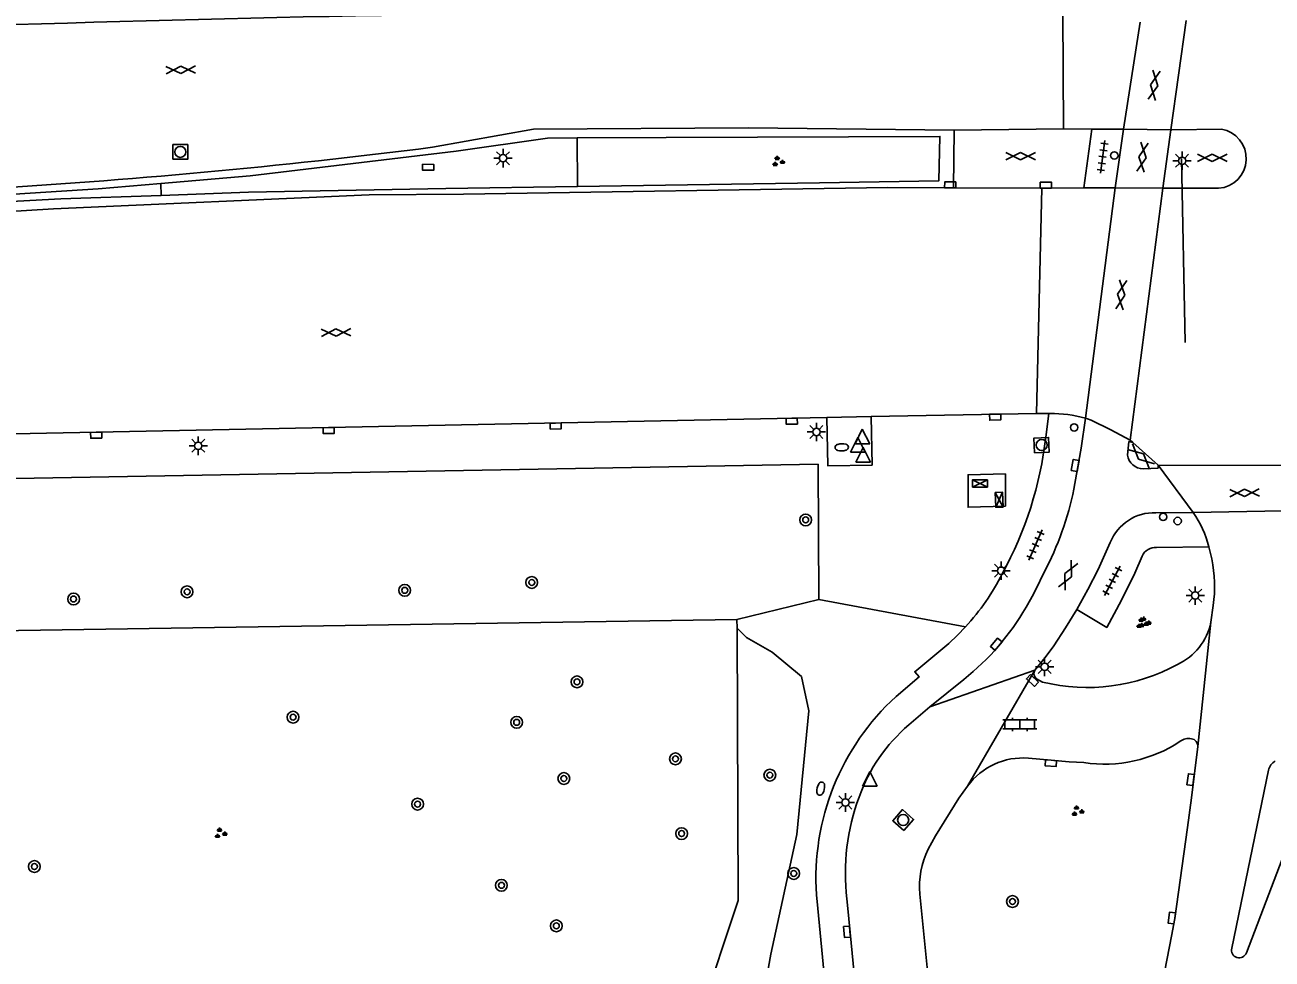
# Model space of a CAD drawing. Extents: x 131000 to 133013, y 393000 to 396501.
# Drawn here: x 132552.4 to 132637, y 394996.6 to 395059.9 of the extents above; entities that cross this region are included whole.
import ezdxf

# ---------------------------------------------------------------- set-up
doc = ezdxf.new("R2010")
doc.units = 0
for name, color, linetype in [('gg-afsc-hekwerk', 7, 'Continuous'), ('gg-knt-verharding', 7, 'Continuous'), ('gg-knt-verharding nz', 7, 'Continuous'), ('gt-grn-groengrens', 7, 'Continuous'), ('gt-grn-weggrens revisie', 7, 'Continuous'), ('gt-knt-lijn portaal', 7, 'Continuous'), ('gt-symb-boom', 7, 'Continuous'), ('gt-symb-brandkraan', 7, 'Continuous'), ('gt-symb-drukknoppaal', 7, 'Continuous'), ('gt-symb-gesloten verharding', 7, 'Continuous'), ('gt-symb-groenvak', 7, 'Continuous'), ('gt-symb-klinker verharding', 7, 'Continuous'), ('gt-symb-kolk', 7, 'Continuous'), ('gt-symb-kolk center center', 7, 'Continuous'), ('gt-symb-lichtmast', 7, 'Continuous'), ('gt-symb-rioolschacht', 7, 'Continuous'), ('gt-symb-tegel verharding', 7, 'Continuous'), ('gt-symb-verkeersregelinstallatiekast', 7, 'Continuous'), ('gt-symb-verkeersregelinstallatiepaal', 7, 'Continuous'), ('gt-symb-waterafsluiter', 7, 'Continuous')]:
    doc.layers.add(name, color=color, linetype=linetype)

# ---------------------------------------------------------------- blocks, each defined once
blk = doc.blocks.new('gt0-GESVH1')
at = {"layer": 'gt-symb-gesloten verharding'}
for p, q in [((-0.992, -0.261), (0.008, 0.239)), ((0.008, -0.261), (-0.992, 0.239)), ((0.008, 0.239), (1.008, -0.261)), ((1.008, 0.239), (0.008, -0.261))]:
    blk.add_line(p, q, dxfattribs=at)
blk = doc.blocks.new('gt0-DPAAL')
at = {"layer": 'gt-symb-drukknoppaal'}
blk.add_circle((0, 0), 0.25, dxfattribs=at)
blk = doc.blocks.new('gt0-VIPAAL')
at = {"layer": 'gt-symb-verkeersregelinstallatiepaal'}
blk.add_circle((0, 0), 0.25, dxfattribs=at)
blk = doc.blocks.new('gt0-VRIKST')
at = {"layer": 'gt-symb-verkeersregelinstallatiekast'}
for p, q in [((-0.501, -0.249), (0.501, 0.249)), ((-0.501, 0.249), (0.501, -0.249))]:
    blk.add_line(p, q, dxfattribs=at)
blk.add_lwpolyline([(0.501, 0.249), (-0.501, 0.249), (-0.501, -0.249), (0.501, -0.249)], close=True, dxfattribs=at)
blk = doc.blocks.new('gt0-TEG1')
at = {"layer": 'gt-symb-tegel verharding'}
for p, q in [((-1.125, 0), (1.125, 0)), ((-0.9, -0.25), (-0.9, 0.25)), ((-0.45, -0.25), (-0.45, 0.25)), ((0, -0.25), (0, 0.25)), ((0.45, -0.25), (0.45, 0.25)), ((0.9, -0.25), (0.9, 0.25))]:
    blk.add_line(p, q, dxfattribs=at)
blk = doc.blocks.new('gt0-RS')
at = {"layer": 'gt-symb-rioolschacht'}
blk.add_lwpolyline([(-0.5, -0.5), (0.5, -0.5), (0.5, 0.5), (-0.5, 0.5)], close=True, dxfattribs=at)
blk.add_circle((0, 0), 0.375, dxfattribs=at)
blk = doc.blocks.new('gt0-KOLK')
at = {"layer": 'gt-symb-kolk'}
blk.add_lwpolyline([(0, 0), (0.375, 0), (0.375, 0.4), (-0.375, 0.4), (-0.375, 0), (0, 0)], dxfattribs=at)
blk = doc.blocks.new('gt0-LMAST')
at = {"layer": 'gt-symb-lichtmast'}
for p, q in [((-0.182, 0.173), (-0.447, 0.438)), ((-0.005, 0.246), (-0.005, 0.621)), ((0.172, 0.173), (0.437, 0.438)), ((-0.255, -0.004), (-0.63, -0.004)), ((-0.182, -0.181), (-0.447, -0.446)), ((-0.005, -0.254), (-0.005, -0.629)), ((0.437, -0.446), (0.172, -0.181)), ((0.245, -0.004), (0.62, -0.004))]:
    blk.add_line(p, q, dxfattribs=at)
blk.add_circle((-0.005, -0.004), 0.25, dxfattribs=at)
blk = doc.blocks.new('gt0-WAFSL')
at = {"layer": 'gt-symb-waterafsluiter'}
for p, q in [((-0.5, -0.333), (0, 0.667)), ((0, 0.667), (0.5, -0.333)), ((0.5, -0.333), (-0.5, -0.333))]:
    blk.add_line(p, q, dxfattribs=at)
blk = doc.blocks.new('gt0-GRVAK')
at = {"layer": 'gt-symb-groenvak'}
for p, q in [((-0.11, 0.189), (-0.228, 0.24)), ((-0.182, 0.153), (0.088, 0.153)), ((-0.091, 0.211), (-0.156, 0.322)), ((-0.047, 0.214), (-0.047, 0.393)), ((-0.004, 0.211), (0.061, 0.322)), ((0.015, 0.189), (0.133, 0.24)), ((0.262, -0.052), (0.197, 0.059)), ((0.305, -0.049), (0.305, 0.13)), ((0.349, -0.052), (0.414, 0.059)), ((-0.245, -0.228), (-0.363, -0.177)), ((-0.318, -0.264), (-0.047, -0.264)), ((-0.226, -0.206), (-0.291, -0.095)), ((-0.183, -0.203), (-0.183, -0.024)), ((-0.139, -0.206), (-0.074, -0.095)), ((-0.12, -0.228), (-0.002, -0.177)), ((0.243, -0.074), (0.125, -0.023)), ((0.17, -0.11), (0.441, -0.11)), ((0.368, -0.074), (0.486, -0.023))]:
    blk.add_line(p, q, dxfattribs=at)
blk = doc.blocks.new('gt0-KL1')
at = {"layer": 'gt-symb-klinker verharding'}
for p, q in [((-1.15, 0.3), (1.15, 0.3)), ((-1, -0.3), (-1, 0.3)), ((-0.5, 0.3), (-0.5, 0.45)), ((0, -0.3), (0, 0.3)), ((0.5, 0.3), (0.5, 0.45)), ((1, -0.3), (1, 0.3)), ((-1.15, -0.3), (1.15, -0.3)), ((-0.5, -0.45), (-0.5, -0.3)), ((0.5, -0.45), (0.5, -0.3))]:
    blk.add_line(p, q, dxfattribs=at)
blk = doc.blocks.new('gt0-KOLKCC')
at = {"layer": 'gt-symb-kolk center center'}
blk.add_lwpolyline([(-0.375, 0.2), (0.375, 0.2), (0.375, -0.2), (-0.375, -0.2)], close=True, dxfattribs=at)
blk = doc.blocks.new('gt0-BOOM')
at = {"layer": 'gt-symb-boom'}
for radius in [0.4, 0.2]:
    blk.add_circle((0, 0), radius, dxfattribs=at)
blk = doc.blocks.new('gt0-BR')
at = {"layer": 'gt-symb-brandkraan'}
for centre, radius, start, end in [((-0.244, 0), 0.206, 107.56694, 252.43307), ((0.599, -2.664), 3, 106.89205, 107.56694), ((0, -0.691), 0.938, 73.10799, 106.89205), ((-0.599, -2.664), 3, 72.43309, 73.10799), ((0.244, 0), 0.206, 287.56695, 72.43309), ((0.599, 2.664), 3, 252.43307, 253.10797), ((0, 0.691), 0.938, 253.10797, 286.89206), ((-0.599, 2.664), 3, 286.89206, 287.56695)]:
    blk.add_arc(centre, radius, start, end, dxfattribs=at)

msp = doc.modelspace()

# ---------------------------------------------------------------- linework, layer by layer
at = {"layer": 'gg-afsc-hekwerk'}
msp.add_line((132600.674, 395019.593), (132600.677, 395019.023), dxfattribs=at)
for points in [[(132510.582, 395000), (132510.63, 395011.689), (132513.55, 395018.264), (132600.674, 395019.593)], [(132600.677, 395019.023), (132600.763, 395000.541), (132600.583, 395000)], [(132600.583, 395000), (132591.796, 394973.583), (132591.481, 394973.596), (132591.719, 394970.668)]]:
    msp.add_lwpolyline(points, dxfattribs=at)
at = {"layer": 'gg-knt-verharding'}
for p, q in [((132615.4, 395052.804), (132622.824, 395052.893)), ((132622.824, 395052.893), (132624.74, 395052.876)), ((132624.2, 395048.881), (132624.74, 395052.876)), ((132626.883, 395052.857), (132624.74, 395052.876)), ((132580.03, 395051.64), (132586.87, 395052.86)), ((132615.4, 395052.804), (132615.369, 395048.887)), ((132626.332, 395048.889), (132626.883, 395052.857)), ((132630.101, 395052.829), (132629.557, 395048.857)), ((132615.369, 395048.887), (132610.898, 395048.919)), ((132615.369, 395048.887), (132621.346, 395048.87)), ((132621.346, 395048.87), (132624.2, 395048.881)), ((132624.2, 395048.881), (132626.332, 395048.889)), ((132629.557, 395048.857), (132633.337, 395048.858)), ((132609.78, 395033.372), (132620.986, 395033.588)), ((132620.986, 395033.588), (132621.826, 395033.586)), ((132621.826, 395033.586), (132621.613, 395031.977)), ((132621.826, 395033.586), (132621.905, 395033.586)), ((132606.775, 395033.303), (132543.011, 395032.014)), ((132609.78, 395033.372), (132606.775, 395033.303)), ((132629.239, 395030.078), (132627.529, 395031.614)), ((132631.624, 395026.87), (132629.089, 395026.842)), ((132632.686, 395024.537), (132629.134, 395024.489)), ((132632.871, 395023.708), (132632.686, 395024.537)), ((132632.814, 395019.414), (132632.966, 395020.561)), ((132632.814, 395019.414), (132631.923, 395010.982)), ((132620.879, 395016.166), (132613.761, 395013.675)), ((132613.761, 395013.675), (132616.066, 395015.539)), ((132612.331, 395012.443), (132613.761, 395013.675)), ((132634.235, 394997.298), (132636.724, 395009.378)), ((132638.454, 395005.422), (132635.226, 394996.995)), ((132606.07, 395000.924), (132606.159, 395000)), ((132608.196, 395000), (132608.132, 395000.65)), ((132613.083, 395000.973), (132617.201, 394959.992)), ((132611.481, 394965.949), (132608.196, 395000))]:
    msp.add_line(p, q, dxfattribs=at)
for points in [[(132615.4, 395052.804), (132601.444, 395052.953), (132586.87, 395052.86)], [(132633.526, 395052.878), (132630.171, 395052.828), (132630.101, 395052.829)], [(132575.73, 395048.41), (132582.13, 395048.45), (132610.898, 395048.919)], [(132575.73, 395048.41), (132554.306, 395047.463), (132546.248, 395046.971), (132536.664, 395046.284)], [(132609.78, 395033.372), (132609.84, 395030.076), (132606.841, 395030.021), (132606.775, 395033.303)], [(132624.305, 395033.253), (132624.028, 395031.233), (132623.597, 395028.825)], [(132627.158, 395030.757), (132627.26, 395031.673), (132627.529, 395031.614)], [(132628.236, 395029.815), (132629.234, 395029.876), (132629.239, 395030.078)], [(132618.889, 395027.281), (132616.35, 395027.222), (132616.343, 395029.424), (132618.882, 395029.483), (132618.889, 395027.281)], [(132625.99, 395024.824), (132625.168, 395023.004), (132624.466, 395021.633), (132623.716, 395020.288)], [(132628.16, 395023.906), (132627.658, 395022.744), (132626.764, 395020.919), (132625.754, 395019.063), (132623.716, 395020.288)], [(132620.279, 395020.435), (132620.774, 395021.319), (132621.678, 395023.129)], [(132623.716, 395020.288), (132622.962, 395019.041), (132622.166, 395017.82), (132621.574, 395017.023), (132620.879, 395016.166)], [(132611.46, 395014.373), (132613.028, 395015.705), (132612.731, 395016.058), (132615.036, 395017.976), (132615.623, 395018.528), (132616.179, 395019.106)], [(132620.879, 395016.166), (132620.828, 395016.035), (132620.816, 395015.896), (132620.865, 395015.712), (132620.983, 395015.565), (132621.4, 395015.357)], [(132622.783, 394960.328), (132623.664, 394964.717), (132630.151, 394998.114), (132630.363, 394999.325), (132631.227, 395005.493), (132631.494, 395007.502), (132631.923, 395010.982)], [(132624.207, 395009.897), (132623.211, 395009.95), (132621.98, 395010.047), (132620.438, 395010.195)], [(132616.316, 395008.3), (132615.729, 395007.468), (132614.149, 395004.912), (132613.65, 395004.013)], [(132606.159, 395000), (132608.741, 394973.092), (132608.274, 394973.041), (132608.147, 394974.222), (132607.317, 394974.148), (132607.517, 394972.346), (132608.819, 394972.484), (132608.856, 394972.109)]]:
    msp.add_lwpolyline(points, dxfattribs=at)
for centre, radius, start, end in [((132610.76, 393206.872), 1854.028, 90.672837, 92.428275), ((132633.19, 395050.879), 2.027, 274.17066, 80.4458), ((132521.052, 395520.59), 472.645, 273.3883, 277.16828), ((132621.899, 395024.727), 8.859, 74.24063, 89.96066), ((132596.82, 395034.752), 24.947, 331.13809, 353.61322), ((132628.247, 395030.916), 1.101, 188.29991, 269.40354), ((132602.706, 395032.692), 21.246, 333.24942, 349.51292), ((132628.97, 395023.637), 3.208, 87.86887, 158.2737), ((132625.237, 395022.554), 7.708, 14.90443, 34.04637), ((132629.062, 395023.504), 0.988, 85.8392, 155.96712), ((132624.478, 395021.88), 8.59, 351.16923, 12.28895), ((132604.286, 395029.985), 16.118, 317.54925, 333.16964), ((132605.18, 395029.167), 17.442, 308.6179, 329.95822), ((132628.865, 395020.211), 4.029, 294.68209, 348.59114), ((132624.441, 395027.705), 12.717, 256.16647, 298.69528), ((132622.677, 395002.073), 16.647, 132.36338, 183.95744), ((132619.56, 395003.856), 11.225, 130.09058, 160.77414), ((132631.322, 395010.551), 0.976, 79.95455, 126.34734), ((132631.424, 395011.016), 0.5, 356.07208, 82.16446), ((132625.619, 395019.039), 9.25, 261.21685, 303.63277), ((132620.066, 395005.573), 4.636, 85.39851, 143.98065), ((132637.727, 395009.122), 1.036, 121.4522, 165.66074), ((132622.507, 395002.424), 14.484, 159.26637, 187.03565), ((132618.616, 395001.514), 5.559, 153.28542, 185.58453), ((132634.735, 394997.162), 0.518, 164.8157, 341.18209)]:
    msp.add_arc(centre, radius, start, end, dxfattribs=at)
at = {"layer": 'gg-knt-verharding nz'}
for p, q in [((132628.022, 395060.119), (132626.883, 395052.857)), ((132631.146, 395060.247), (132630.101, 395052.829)), ((132626.883, 395052.857), (132630.101, 395052.829)), ((132624.305, 395033.253), (132626.332, 395048.889)), ((132626.332, 395048.889), (132629.557, 395048.857)), ((132629.557, 395048.857), (132627.346, 395031.758)), ((132627.346, 395031.758), (132627.529, 395031.614)), ((132629.239, 395030.078), (132640.863, 395030.042)), ((132629.239, 395030.078), (132631.624, 395026.87)), ((132631.624, 395026.87), (132640.263, 395027.026)), ((132616.316, 395008.3), (132620.879, 395016.166))]:
    msp.add_line(p, q, dxfattribs=at)
msp.add_lwpolyline([(132624.305, 395033.253), (132624.459, 395033.21), (132624.689, 395033.118), (132626.037, 395032.471), (132627.346, 395031.758)], dxfattribs=at)
at = {"layer": 'gt-grn-groengrens'}
for p, q in [((132589.846, 395048.978), (132589.825, 395052.277)), ((132561.599, 395049.18), (132561.628, 395048.379)), ((132543.072, 395029.015), (132606.18, 395030.138)), ((132606.22, 395020.948), (132606.18, 395030.138)), ((132600.674, 395019.593), (132606.22, 395020.948)), ((132616.179, 395019.106), (132606.22, 395020.948))]:
    msp.add_line(p, q, dxfattribs=at)
for points in [[(132561.599, 395049.18), (132567.663, 395049.693), (132581.619, 395051.367), (132587.828, 395052.264), (132589.825, 395052.277)], [(132589.825, 395052.277), (132595.864, 395052.314), (132614.441, 395052.379), (132614.375, 395049.373), (132606.273, 395049.224), (132589.846, 395048.978)], [(132561.599, 395049.18), (132557.337, 395048.829), (132535.318, 395047.421), (132520.26, 395046.425), (132520.251, 395046.341), (132520.284, 395045.759), (132527.046, 395046.273), (132541.821, 395047.435), (132554.82, 395048.131), (132561.628, 395048.379)], [(132589.846, 395048.978), (132580.935, 395048.844), (132567.537, 395048.595), (132561.628, 395048.379)], [(132600.677, 395019.023), (132601.321, 395018.379), (132603.063, 395017.383), (132605.055, 395015.724), (132605.553, 395013.4), (132604.723, 395005.019), (132602.98, 394996.887), (132601.57, 394989.087), (132601.321, 394980.706), (132600.159, 394977.802), (132597.918, 394971.744), (132597.629, 394971.165)]]:
    msp.add_lwpolyline(points, dxfattribs=at)
at = {"layer": 'gt-grn-weggrens revisie'}
for p, q in [((132622.824, 395052.893), (132622.77, 395060.733)), ((132621.346, 395048.87), (132620.986, 395033.588))]:
    msp.add_line(p, q, dxfattribs=at)
at = {"layer": 'gt-knt-lijn portaal'}
msp.add_line((132630.826, 395050.881), (132631.061, 395038.401), dxfattribs=at)

# ---------------------------------------------------------------- block references
at = {"layer": 'gt-symb-boom'}
for p in [(132605.334, 395026.358), (132586.754, 395022.114), (132563.376, 395021.482), (132578.137, 395021.58), (132555.677, 395020.989), (132589.823, 395015.368), (132570.563, 395012.974), (132585.733, 395012.625), (132596.499, 395010.145), (132588.931, 395008.809), (132602.905, 395009.041), (132579.01, 395007.075), (132596.918, 395005.076), (132553.019, 395002.839), (132604.522, 395002.371), (132584.696, 395001.566), (132619.361, 395000.465), (132588.421, 394998.815)]:
    msp.add_blockref('gt0-BOOM', p, dxfattribs=at)
at = {"layer": 'gt-symb-brandkraan'}
for p, rotation in [((132607.781, 395031.283), 1.1457628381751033), ((132606.354, 395008.126), 76.7004156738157)]:
    msp.add_blockref('gt0-BR', p, dxfattribs=dict(at, rotation=rotation))
at = {"layer": 'gt-symb-drukknoppaal'}
msp.add_blockref('gt0-DPAAL', (132629.578, 395026.561), dxfattribs=at)
at = {"layer": 'gt-symb-gesloten verharding'}
for p, rotation in [((132562.938, 395056.9), 1.1457628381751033), ((132628.954, 395055.837), 81.08396326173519), ((132628.164, 395050.961), 82.06444962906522), ((132626.752, 395041.637), -97.40918403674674), ((132573.468, 395039.08), 1.145762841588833), ((132628.073, 395030.671), -42.04255015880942), ((132635.093, 395028.21), 1.031212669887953), ((132623.118, 395022.602), 64.71651982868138)]:
    msp.add_blockref('gt0-GESVH1', p, dxfattribs=dict(at, rotation=rotation))
for p in [(132619.903, 395051.057), (132632.903, 395050.929)]:
    msp.add_blockref('gt0-GESVH1', p, dxfattribs=at)
at = {"layer": 'gt-symb-groenvak'}
for p in [(132603.445, 395050.668), (132628.133, 395019.334), (132628.305, 395019.4), (132623.758, 395006.592), (132565.629, 395005.088)]:
    msp.add_blockref('gt0-GRVAK', p, dxfattribs=at)
at = {"layer": 'gt-symb-klinker verharding'}
msp.add_blockref('gt0-KL1', (132619.852, 395012.484), dxfattribs=at)
at = {"layer": 'gt-symb-kolk'}
for p, rotation in [((132579.728, 395050.083), -0.11459140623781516), ((132615.134, 395048.888), -0.17188682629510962), ((132621.623, 395048.871), 0.21788430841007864), ((132618.184, 395033.532), -178.8540758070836), ((132572.977, 395032.62), -178.85423716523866), ((132588.372, 395032.931), -178.85423716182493), ((132604.384, 395033.255), -178.85423716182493), ((132557.208, 395032.301), -178.85423715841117), ((132623.808, 395030.02), 79.98206552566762), ((132618.406, 395017.796), 49.299255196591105), ((132621.98, 395010.047), 175.4694794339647), ((132631.638, 395008.715), 82.81812146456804), ((132630.363, 394999.325), 82.00768607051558), ((132608.333, 394998.43), 95.56802405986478)]:
    msp.add_blockref('gt0-KOLK', p, dxfattribs=dict(at, rotation=rotation))
at = {"layer": 'gt-symb-kolk center center', "rotation": -42.68995777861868}
msp.add_blockref('gt0-KOLKCC', (132620.712, 395015.467), dxfattribs=at)
at = {"layer": 'gt-symb-lichtmast'}
for p in [(132584.81, 395050.902), (132630.87, 395050.73), (132606.068, 395032.327), (132564.138, 395031.389), (132618.591, 395022.915), (132631.762, 395021.23), (132621.544, 395016.394), (132608.034, 395007.188)]:
    msp.add_blockref('gt0-LMAST', p, dxfattribs=at)
at = {"layer": 'gt-symb-rioolschacht'}
msp.add_blockref('gt0-RS', (132562.916, 395051.327), dxfattribs=at)
for p, rotation in [((132621.333, 395031.434), 2.6936110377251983), ((132611.945, 395005.995), 48.85180488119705)]:
    msp.add_blockref('gt0-RS', p, dxfattribs=dict(at, rotation=rotation))
at = {"layer": 'gt-symb-tegel verharding'}
for p, rotation in [((132625.474, 395050.993), 82.29934460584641), ((132620.917, 395024.651), 66.66595872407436), ((132626.128, 395022.218), 61.89717643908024)]:
    msp.add_blockref('gt0-TEG1', p, dxfattribs=dict(at, rotation=rotation))
at = {"layer": 'gt-symb-verkeersregelinstallatiekast'}
msp.add_blockref('gt0-VRIKST', (132617.153, 395028.838), dxfattribs=at)
at = {"layer": 'gt-symb-verkeersregelinstallatiekast', "rotation": -88.32124677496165}
msp.add_blockref('gt0-VRIKST', (132618.456, 395027.722), dxfattribs=at)
at = {"layer": 'gt-symb-verkeersregelinstallatiepaal'}
for p in [(132626.269, 395051.086), (132623.543, 395032.632), (132630.563, 395026.284)]:
    msp.add_blockref('gt0-VIPAAL', p, dxfattribs=at)
at = {"layer": 'gt-symb-waterafsluiter'}
for p in [(132608.871, 395031.285), (132609.227, 395030.603), (132609.684, 395008.62)]:
    msp.add_blockref('gt0-WAFSL', p, dxfattribs=at)
at = {"layer": 'gt-symb-waterafsluiter', "rotation": 1.1457628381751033}
msp.add_blockref('gt0-WAFSL', (132609.183, 395031.851), dxfattribs=at)

doc.saveas('drawing.dxf')
